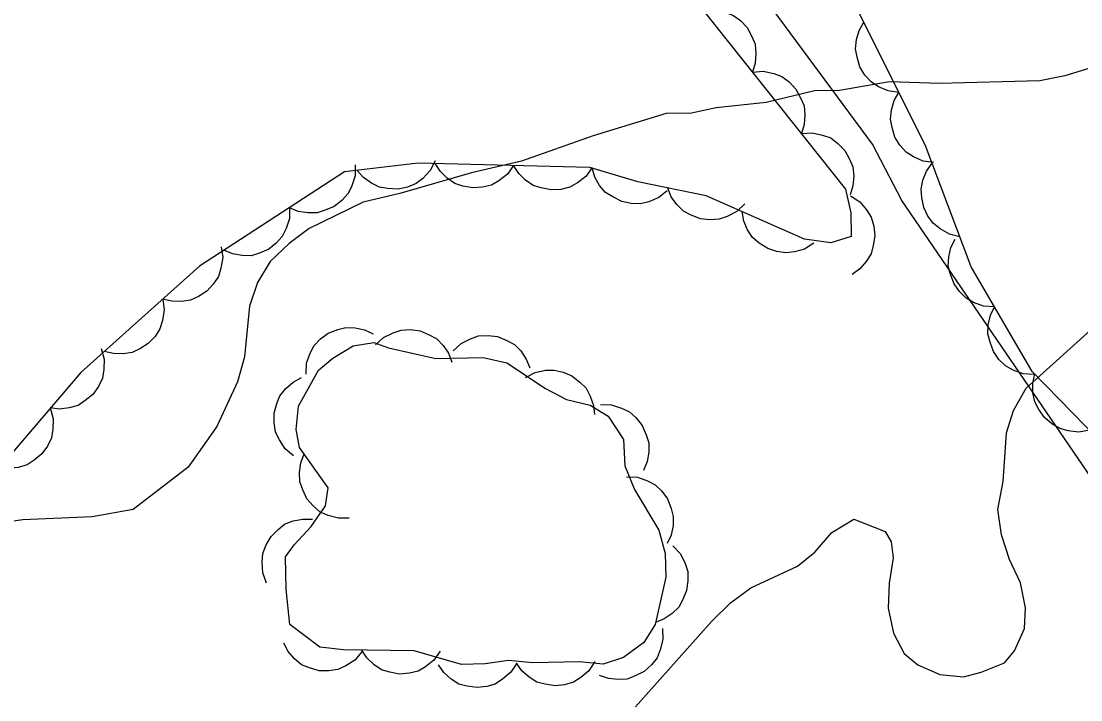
# Model space of a CAD drawing. Extents: x 336540 to 340074, y 5572036 to 5573747.
# Drawn here: x 337943.34 to 337983.88, y 5572910.77 to 5572936.72 of the extents above; entities that cross this region are included whole.
import ezdxf

# ---------------------------------------------------------------- set-up
doc = ezdxf.new("R2010")
doc.units = 0
for name, color, linetype in [('Niveau 2', 7, 'Continuous'), ('Niveau 22', 7, 'Continuous'), ('Niveau 44', 7, 'Continuous')]:
    doc.layers.add(name, color=color, linetype=linetype)

msp = doc.modelspace()

# ---------------------------------------------------------------- linework, layer by layer
at = {"layer": 'Niveau 2'}
for points in [[(337991.11, 5572936.9), (337990.21, 5572936.71), (337989.59, 5572936.7), (337987.79, 5572936.32), (337984.22, 5572934.93), (337983.27, 5572934.63), (337982.31, 5572934.44), (337978.48, 5572934.34), (337976.56, 5572934.41), (337974.65, 5572934.08), (337973.69, 5572934.06), (337971.84, 5572933.62), (337969.93, 5572933.41), (337968.98, 5572933.21), (337968.02, 5572933.19), (337965.22, 5572932.34), (337962.48, 5572931.37), (337960.57, 5572930.93), (337957.83, 5572930.13), (337956.43, 5572929.8)], [(337956.43, 5572929.8), (337954.36, 5572928.8), (337953.59, 5572928.22), (337952.87, 5572927.53), (337952.38, 5572926.73), (337952.07, 5572925.82), (337951.88, 5572923.89), (337951.62, 5572922.93), (337950.82, 5572921.22), (337949.73, 5572919.67), (337947.62, 5572918.04), (337946.05, 5572917.77), (337943.4, 5572917.65), (337942.5, 5572917.52)], [(337976.71, 5572913.32), (337977.12, 5572912.54), (337977.64, 5572912.1), (337978.49, 5572911.73), (337979.39, 5572911.64), (337980.07, 5572911.82), (337980.96, 5572912.18), (337981.34, 5572912.64), (337981.72, 5572913.5), (337981.76, 5572914.29), (337981.57, 5572915.24), (337981.15, 5572916.13), (337980.85, 5572917.08), (337980.71, 5572918.04), (337980.91, 5572919.12), (337981.04, 5572920.98), (337981.3, 5572921.83), (337981.79, 5572922.69), (337984.5, 5572925.13)], [(337966.63, 5572910.26), (337969.76, 5572913.77), (337970.48, 5572914.47), (337971.25, 5572915.05), (337973.04, 5572915.88), (337973.7, 5572916.41), (337974.36, 5572917.16), (337975.2, 5572917.68), (337976.39, 5572917.2), (337976.63, 5572916.81), (337976.7, 5572916.2), (337976.55, 5572915.23), (337976.51, 5572914.27), (337976.71, 5572913.32)]]:
    msp.add_lwpolyline(points, dxfattribs=at)
at = {"layer": 'Niveau 22'}
msp.add_lwpolyline([(337989.45, 5572912.04), (337986.04, 5572916.69), (337977.03, 5572929.86), (337975.91, 5572932.02), (337971.42, 5572938.1), (337968.53, 5572942.37), (337967.08, 5572944.36), (337964.13, 5572950), (337963.05, 5572951.64), (337959.93, 5572957.09), (337957.21, 5572961.55), (337956.06, 5572964.56)], dxfattribs=at)
at = {"layer": 'Niveau 44'}
for points in [[(337951.75, 5572967.82), (337954.34, 5572962.99), (337957.62, 5572958.75), (337960.89, 5572954.23), (337962.63, 5572950.18), (337964.72, 5572944.97), (337967.91, 5572939.06), (337974.88, 5572930.3), (337975.08, 5572929.4), (337975.1, 5572928.49), (337974.32, 5572928.25), (337973.31, 5572928.39), (337969.55, 5572930.04), (337966.93, 5572930.58), (337965.1, 5572931.13), (337958.53, 5572931.3), (337955.71, 5572930.96), (337950.16, 5572927.35), (337945.62, 5572923.29), (337941.89, 5572918.93)], [(338009.78, 5572920.33), (338005.27, 5572921.33), (338001.78, 5572920.63), (337998.92, 5572918.61), (337997.66, 5572915.72), (337995.89, 5572912.74), (337994.92, 5572912.54), (337993.97, 5572913.13), (337991.51, 5572917.6), (337984.6, 5572920.68), (337982.02, 5572923.33), (337979.69, 5572927.33), (337977.92, 5572932), (337975.01, 5572937.83), (337971.68, 5572942.91), (337968.47, 5572948.27), (337965.2, 5572953.33), (337961.8, 5572958.28), (337959.67, 5572962.56), (337960.07, 5572965.88)], [(337969.45, 5572937.13), (337969.87, 5572937.16), (337970.26, 5572937.07), (337970.57, 5572936.96), (337970.86, 5572936.75), (337971.11, 5572936.48), (337971.29, 5572936.14), (337971.42, 5572935.84), (337971.45, 5572935.49), (337971.42, 5572935.12), (337971.32, 5572934.78)], [(337976.92, 5572934), (337976.51, 5572934.06), (337976.14, 5572934.22), (337975.86, 5572934.4), (337975.62, 5572934.66), (337975.43, 5572934.98), (337975.32, 5572935.35), (337975.26, 5572935.67), (337975.3, 5572936.02), (337975.4, 5572936.37), (337975.58, 5572936.69)], [(337971.32, 5572934.78), (337971.73, 5572934.81), (337972.13, 5572934.72), (337972.44, 5572934.61), (337972.72, 5572934.4), (337972.98, 5572934.13), (337973.16, 5572933.79), (337973.29, 5572933.49), (337973.32, 5572933.14), (337973.29, 5572932.77), (337973.19, 5572932.43)], [(337978.26, 5572931.32), (337977.85, 5572931.37), (337977.48, 5572931.54), (337977.2, 5572931.72), (337976.96, 5572931.98), (337976.77, 5572932.29), (337976.66, 5572932.66), (337976.6, 5572932.98), (337976.64, 5572933.33), (337976.74, 5572933.69), (337976.92, 5572934)], [(337973.19, 5572932.43), (337973.6, 5572932.46), (337974, 5572932.37), (337974.31, 5572932.26), (337974.59, 5572932.05), (337974.85, 5572931.78), (337975.03, 5572931.45), (337975.16, 5572931.15), (337975.19, 5572930.8), (337975.16, 5572930.43), (337975.05, 5572930.08)], [(337959.18, 5572931.38), (337958.99, 5572931.01), (337958.71, 5572930.71), (337958.45, 5572930.51), (337958.12, 5572930.38), (337957.76, 5572930.3), (337957.37, 5572930.32), (337957.05, 5572930.37), (337956.74, 5572930.53), (337956.44, 5572930.75), (337956.2, 5572931.02)], [(337962.18, 5572931.21), (337961.94, 5572930.87), (337961.62, 5572930.62), (337961.33, 5572930.45), (337960.99, 5572930.37), (337960.62, 5572930.35), (337960.24, 5572930.42), (337959.93, 5572930.52), (337959.64, 5572930.72), (337959.38, 5572930.98), (337959.18, 5572931.28)], [(337979.25, 5572928.48), (337978.85, 5572928.58), (337978.5, 5572928.78), (337978.24, 5572928.98), (337978.03, 5572929.27), (337977.87, 5572929.6), (337977.8, 5572929.98), (337977.77, 5572930.3), (337977.84, 5572930.65), (337977.98, 5572930.99), (337978.19, 5572931.29)], [(337956.12, 5572931.23), (337956.12, 5572930.81), (337955.99, 5572930.43), (337955.85, 5572930.13), (337955.61, 5572929.87), (337955.32, 5572929.64), (337954.97, 5572929.49), (337954.66, 5572929.39), (337954.31, 5572929.39), (337953.94, 5572929.45), (337953.61, 5572929.59)], [(337965.18, 5572931.13), (337964.94, 5572930.79), (337964.62, 5572930.54), (337964.33, 5572930.38), (337963.99, 5572930.29), (337963.62, 5572930.27), (337963.24, 5572930.35), (337962.93, 5572930.44), (337962.64, 5572930.64), (337962.38, 5572930.9), (337962.18, 5572931.21)], [(337968.05, 5572930.24), (337967.73, 5572929.98), (337967.35, 5572929.82), (337967.03, 5572929.74), (337966.68, 5572929.75), (337966.32, 5572929.83), (337965.98, 5572930), (337965.7, 5572930.17), (337965.47, 5572930.44), (337965.29, 5572930.76), (337965.18, 5572931.11)], [(337971.02, 5572929.74), (337970.72, 5572929.45), (337970.35, 5572929.26), (337970.04, 5572929.15), (337969.69, 5572929.13), (337969.33, 5572929.17), (337968.97, 5572929.31), (337968.68, 5572929.46), (337968.43, 5572929.71), (337968.21, 5572930.01), (337968.08, 5572930.34)], [(337975.07, 5572930.04), (337975.42, 5572929.82), (337975.68, 5572929.51), (337975.86, 5572929.23), (337975.96, 5572928.89), (337976, 5572928.52), (337975.94, 5572928.14), (337975.86, 5572927.83), (337975.67, 5572927.53), (337975.43, 5572927.25), (337975.13, 5572927.04)], [(337953.61, 5572929.59), (337953.6, 5572929.18), (337953.48, 5572928.79), (337953.33, 5572928.49), (337953.1, 5572928.23), (337952.81, 5572928), (337952.46, 5572927.85), (337952.14, 5572927.75), (337951.79, 5572927.76), (337951.43, 5572927.82), (337951.09, 5572927.96)], [(337973.67, 5572928.23), (337973.31, 5572928.01), (337972.92, 5572927.9), (337972.59, 5572927.86), (337972.25, 5572927.91), (337971.9, 5572928.03), (337971.58, 5572928.24), (337971.32, 5572928.45), (337971.13, 5572928.74), (337970.99, 5572929.08), (337970.92, 5572929.44)], [(337950.99, 5572928.09), (337951.05, 5572927.68), (337950.98, 5572927.28), (337950.89, 5572926.96), (337950.69, 5572926.67), (337950.44, 5572926.4), (337950.12, 5572926.19), (337949.82, 5572926.05), (337949.47, 5572926), (337949.1, 5572926.01), (337948.76, 5572926.09)], [(337980.58, 5572925.8), (337980.16, 5572925.83), (337979.78, 5572925.97), (337979.49, 5572926.13), (337979.24, 5572926.38), (337979.03, 5572926.68), (337978.9, 5572927.04), (337978.81, 5572927.36), (337978.83, 5572927.71), (337978.91, 5572928.07), (337979.07, 5572928.39)], [(337948.76, 5572926.09), (337948.81, 5572925.68), (337948.75, 5572925.28), (337948.65, 5572924.96), (337948.46, 5572924.67), (337948.2, 5572924.4), (337947.88, 5572924.19), (337947.59, 5572924.05), (337947.24, 5572924), (337946.87, 5572924.01), (337946.52, 5572924.09)], [(337982.09, 5572923.21), (337981.67, 5572923.24), (337981.29, 5572923.38), (337981, 5572923.54), (337980.75, 5572923.79), (337980.54, 5572924.09), (337980.41, 5572924.45), (337980.32, 5572924.76), (337980.34, 5572925.11), (337980.42, 5572925.48), (337980.58, 5572925.8)], [(337954.24, 5572923.22), (337954.26, 5572923.64), (337954.4, 5572924.02), (337954.55, 5572924.32), (337954.79, 5572924.57), (337955.09, 5572924.79), (337955.45, 5572924.93), (337955.76, 5572925.01), (337956.12, 5572925), (337956.48, 5572924.92), (337956.81, 5572924.77)], [(337956.9, 5572924.34), (337957.2, 5572924.63), (337957.57, 5572924.81), (337957.88, 5572924.91), (337958.23, 5572924.93), (337958.6, 5572924.88), (337958.95, 5572924.73), (337959.24, 5572924.58), (337959.48, 5572924.32), (337959.69, 5572924.02), (337959.82, 5572923.68)], [(337953.48, 5572915), (337953.45, 5572916.24), (337953.78, 5572916.7), (337954.44, 5572917.39), (337954.98, 5572918.19), (337955.08, 5572918.87), (337953.99, 5572920.42), (337953.86, 5572921.1), (337953.95, 5572922), (337954.71, 5572923.37), (337955.26, 5572923.84), (337956.04, 5572924.31), (337956.83, 5572924.44), (337957.39, 5572924.23), (337959.21, 5572923.82), (337961.01, 5572923.86), (337961.92, 5572923.66), (337963.4, 5572922.68), (337964.2, 5572922.25), (337965.11, 5572922.04), (337965.8, 5572921.61), (337966.38, 5572920.72), (337966.44, 5572919.71), (337966.8, 5572918.81), (337967.74, 5572917.26), (337967.98, 5572916.36), (337968, 5572915.46), (337967.59, 5572913.65), (337967.16, 5572912.96), (337966.38, 5572912.38), (337965.6, 5572912.13), (337964.7, 5572912.22), (337962.9, 5572912.18), (337961.99, 5572912.27), (337961.09, 5572912.14), (337960.19, 5572912.12), (337958.38, 5572912.64), (337955.67, 5572912.68), (337954.77, 5572912.78), (337953.62, 5572913.65), (337953.48, 5572915)], [(337959.87, 5572924.11), (337960.17, 5572924.4), (337960.53, 5572924.58), (337960.84, 5572924.69), (337961.2, 5572924.7), (337961.56, 5572924.66), (337961.92, 5572924.51), (337962.21, 5572924.36), (337962.45, 5572924.11), (337962.66, 5572923.8), (337962.8, 5572923.47)], [(337946.4, 5572924.21), (337946.51, 5572923.8), (337946.5, 5572923.4), (337946.45, 5572923.07), (337946.3, 5572922.75), (337946.08, 5572922.45), (337945.79, 5572922.21), (337945.52, 5572922.03), (337945.18, 5572921.93), (337944.81, 5572921.89), (337944.45, 5572921.93)], [(337962.63, 5572923.1), (337963, 5572923.29), (337963.4, 5572923.37), (337963.73, 5572923.38), (337964.07, 5572923.3), (337964.41, 5572923.16), (337964.71, 5572922.92), (337964.95, 5572922.69), (337965.11, 5572922.38), (337965.23, 5572922.03), (337965.27, 5572921.68)], [(337984.21, 5572921.08), (337983.8, 5572921.01), (337983.4, 5572921.05), (337983.08, 5572921.14), (337982.77, 5572921.32), (337982.49, 5572921.56), (337982.28, 5572921.87), (337982.12, 5572922.16), (337982.05, 5572922.51), (337982.05, 5572922.88), (337982.12, 5572923.23)], [(337953.76, 5572920.1), (337953.44, 5572920.37), (337953.22, 5572920.71), (337953.07, 5572921.01), (337953.02, 5572921.36), (337953.02, 5572921.73), (337953.12, 5572922.1), (337953.24, 5572922.4), (337953.46, 5572922.67), (337953.74, 5572922.92), (337954.06, 5572923.09)], [(337944.45, 5572921.93), (337944.56, 5572921.52), (337944.55, 5572921.12), (337944.5, 5572920.79), (337944.35, 5572920.47), (337944.13, 5572920.17), (337943.84, 5572919.93), (337943.57, 5572919.75), (337943.23, 5572919.65), (337942.86, 5572919.61), (337942.5, 5572919.65)], [(337965.51, 5572922.06), (337965.93, 5572922.05), (337966.31, 5572921.92), (337966.61, 5572921.78), (337966.87, 5572921.55), (337967.1, 5572921.26), (337967.25, 5572920.9), (337967.35, 5572920.59), (337967.35, 5572920.24), (337967.29, 5572919.88), (337967.15, 5572919.54)], [(337955.89, 5572917.71), (337955.48, 5572917.71), (337955.08, 5572917.82), (337954.78, 5572917.95), (337954.51, 5572918.18), (337954.27, 5572918.46), (337954.11, 5572918.8), (337954, 5572919.11), (337953.99, 5572919.46), (337954.04, 5572919.83), (337954.17, 5572920.17)], [(337966.5, 5572919.3), (337966.92, 5572919.28), (337967.3, 5572919.14), (337967.59, 5572918.99), (337967.85, 5572918.75), (337968.07, 5572918.45), (337968.21, 5572918.09), (337968.29, 5572917.78), (337968.28, 5572917.43), (337968.21, 5572917.06), (337968.06, 5572916.74)], [(337952.73, 5572915.23), (337952.58, 5572915.62), (337952.56, 5572916.03), (337952.58, 5572916.36), (337952.71, 5572916.69), (337952.9, 5572917.01), (337953.17, 5572917.28), (337953.42, 5572917.48), (337953.75, 5572917.61), (337954.12, 5572917.68), (337954.48, 5572917.67)], [(337968.27, 5572916.65), (337968.56, 5572916.35), (337968.74, 5572915.98), (337968.84, 5572915.67), (337968.85, 5572915.32), (337968.8, 5572914.95), (337968.66, 5572914.6), (337968.5, 5572914.31), (337968.25, 5572914.07), (337967.94, 5572913.86), (337967.61, 5572913.72)], [(337967.87, 5572913.49), (337967.89, 5572913.07), (337967.79, 5572912.68), (337967.67, 5572912.37), (337967.45, 5572912.1), (337967.17, 5572911.85), (337966.83, 5572911.68), (337966.53, 5572911.56), (337966.18, 5572911.54), (337965.81, 5572911.58), (337965.47, 5572911.7)], [(337956.37, 5572912.6), (337956.1, 5572912.28), (337955.76, 5572912.06), (337955.46, 5572911.92), (337955.11, 5572911.87), (337954.74, 5572911.88), (337954.37, 5572911.99), (337954.07, 5572912.11), (337953.8, 5572912.33), (337953.56, 5572912.62), (337953.39, 5572912.93)], [(337959.37, 5572912.63), (337959.13, 5572912.28), (337958.81, 5572912.03), (337958.53, 5572911.86), (337958.19, 5572911.78), (337957.82, 5572911.75), (337957.44, 5572911.82), (337957.13, 5572911.91), (337956.84, 5572912.11), (337956.57, 5572912.37), (337956.37, 5572912.67)], [(337965.29, 5572912.23), (337965.06, 5572911.88), (337964.75, 5572911.62), (337964.47, 5572911.44), (337964.13, 5572911.34), (337963.77, 5572911.3), (337963.39, 5572911.36), (337963.07, 5572911.44), (337962.77, 5572911.63), (337962.49, 5572911.87), (337962.29, 5572912.17)], [(337962.3, 5572912.17), (337962.07, 5572911.82), (337961.76, 5572911.55), (337961.48, 5572911.37), (337961.15, 5572911.28), (337960.78, 5572911.24), (337960.4, 5572911.29), (337960.08, 5572911.37), (337959.79, 5572911.56), (337959.51, 5572911.81), (337959.3, 5572912.1)]]:
    msp.add_lwpolyline(points, dxfattribs=at)

doc.saveas('drawing.dxf')
